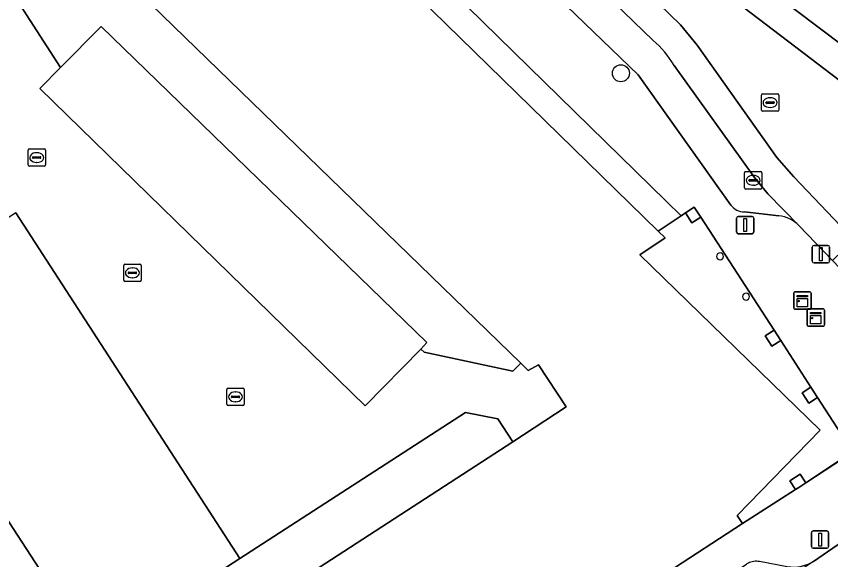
# Model space of a CAD drawing. Extents: x 159217 to 160349, y 381246 to 382172.
# Drawn here: x 160088.82 to 160135.59, y 381616.53 to 381647.77 of the extents above; entities that cross this region are included whole.
import ezdxf

# ---------------------------------------------------------------- set-up
doc = ezdxf.new("R2010")
doc.units = 0
for name, color, linetype in [('IMGEO_Boom', 7, 'Continuous'), ('IMGEO_Drukknoppaal', 7, 'Continuous'), ('IMGEO_Erf', 7, 'Continuous'), ('IMGEO_Kast', 7, 'Continuous'), ('IMGEO_Kolk', 7, 'Continuous'), ('IMGEO_Lichtmast', 7, 'Continuous'), ('IMGEO_Pand', 7, 'Continuous'), ('IMGEO_Pand_overbouw', 7, 'Continuous'), ('IMGEO_Parkeervlak_open', 7, 'Continuous'), ('IMGEO_Rijbaan_lokaal_gesloten', 7, 'Continuous'), ('IMGEO_Rijbaan_lokaal_open', 7, 'Continuous'), ('IMGEO_Rioolput', 7, 'Continuous'), ('IMGEO_Voetpad_gesloten', 7, 'Continuous'), ('IMGEO_Voetpad_open', 7, 'Continuous')]:
    doc.layers.add(name, color=color, linetype=linetype)

msp = doc.modelspace()

# ---------------------------------------------------------------- linework, layer by layer
at = {"layer": 'IMGEO_Boom'}
msp.add_circle((160123.538, 381644.491), 0.489, dxfattribs=at)
at = {"layer": 'IMGEO_Drukknoppaal'}
for p, q in [((160134.531, 381633.695), (160134.531, 381634.495)), ((160134.531, 381634.495), (160134.531, 381633.695)), ((160134.631, 381634.595), (160135.421, 381634.595)), ((160135.421, 381634.595), (160134.631, 381634.595)), ((160135.521, 381634.495), (160135.521, 381633.695)), ((160135.521, 381633.695), (160135.521, 381634.495)), ((160135.421, 381633.595), (160134.631, 381633.595)), ((160134.631, 381633.595), (160135.421, 381633.595))]:
    msp.add_line(p, q, dxfattribs=at)
msp.add_lwpolyline([(160134.951, 381634.47), (160135.101, 381634.47), (160135.101, 381633.72), (160134.951, 381633.72), (160134.951, 381634.47)], dxfattribs=at)
for centre, start, end in [((160134.631, 381634.495), 90, 180), ((160134.631, 381634.495), 90, 180), ((160135.421, 381634.495), 0, 90), ((160135.421, 381634.495), 360, 90), ((160134.631, 381633.695), 180, 270), ((160134.631, 381633.695), 180, 270), ((160135.421, 381633.695), 270, 0), ((160135.421, 381633.695), 270, 0)]:
    msp.add_arc(centre, 0.1, start, end, dxfattribs=at)
at = {"layer": 'IMGEO_Erf'}
for points in [[(160107.862, 381655.282), (160107.743, 381655.16), (160095.795, 381666.856), (160093.487, 381669.116), (160092.397, 381667.962), (160125.687, 381635.422), (160127.003, 381636.305), (160126.143, 381637.146), (160112.102, 381650.893), (160112.221, 381651.015)], [(160084.966, 381659.705), (160083.775, 381658.517), (160082.597, 381659.631), (160082.032, 381659.271), (160091.367, 381644.827), (160093.694, 381647.184), (160112.399, 381629.014), (160112.058, 381628.63), (160112.234, 381628.453), (160117.343, 381627.377), (160117.785, 381627.832)], [(160085.755, 381602.808), (160117.326, 381623.315), (160116.481, 381624.633), (160114.624, 381625), (160101.666, 381616.599), (160093.287, 381611.166), (160088.317, 381607.943), (160084.116, 381605.216), (160082.22, 381607.999), (160077.994, 381605.329), (160073.61, 381602.559), (160076.424, 381598.203), (160080.811, 381601.187), (160084.945, 381603.999)]]:
    msp.add_lwpolyline(points, close=True, dxfattribs=at)
at = {"layer": 'IMGEO_Kast'}
for p, q in [((160133.464, 381631.009), (160133.464, 381631.85)), ((160133.464, 381631.85), (160133.464, 381631.009)), ((160133.539, 381631.934), (160134.38, 381631.934)), ((160134.38, 381631.934), (160133.539, 381631.934)), ((160134.464, 381631.859), (160134.464, 381631.018)), ((160134.464, 381631.018), (160134.464, 381631.859)), ((160134.389, 381630.934), (160133.548, 381630.934)), ((160133.548, 381630.934), (160134.389, 381630.934)), ((160134.23, 381630.03), (160134.23, 381630.871)), ((160134.23, 381630.871), (160134.23, 381630.03)), ((160134.305, 381630.955), (160135.146, 381630.955)), ((160135.146, 381630.955), (160134.305, 381630.955)), ((160135.23, 381630.88), (160135.23, 381630.039)), ((160135.23, 381630.039), (160135.23, 381630.88)), ((160135.155, 381629.955), (160134.314, 381629.955)), ((160134.314, 381629.955), (160135.155, 381629.955))]:
    msp.add_line(p, q, dxfattribs=at)
for points in [[(160133.659, 381631.724), (160134.259, 381631.724), (160134.259, 381631.639), (160133.659, 381631.639), (160133.659, 381631.724)], [(160133.659, 381631.549), (160134.259, 381631.549), (160134.259, 381631.06), (160133.659, 381631.06), (160133.659, 381631.549)], [(160134.425, 381630.745), (160135.025, 381630.745), (160135.025, 381630.66), (160134.425, 381630.66), (160134.425, 381630.745)], [(160134.425, 381630.57), (160135.025, 381630.57), (160135.025, 381630.081), (160134.425, 381630.081), (160134.425, 381630.57)]]:
    msp.add_lwpolyline(points, dxfattribs=at)
for centre in [(160133.743, 381631.398), (160134.509, 381630.419)]:
    msp.add_circle(centre, 0.0377, dxfattribs=at)
for centre, start, end in [((160133.542, 381631.856), 92.4484, 184.2845), ((160133.542, 381631.856), 92.4484, 184.2845), ((160134.386, 381631.856), 2.4484, 94.2845), ((160134.386, 381631.856), 2.4484, 94.2845), ((160133.542, 381631.012), 182.4484, 274.2845), ((160133.542, 381631.012), 182.4484, 274.2845), ((160134.308, 381630.877), 92.4484, 184.2845), ((160134.308, 381630.877), 92.4484, 184.2845), ((160134.386, 381631.012), 272.4484, 4.2845), ((160134.386, 381631.012), 272.4484, 4.2845), ((160135.152, 381630.877), 2.4484, 94.2845), ((160135.152, 381630.877), 2.4484, 94.2845), ((160134.308, 381630.033), 182.4484, 274.2845), ((160134.308, 381630.033), 182.4484, 274.2845), ((160135.152, 381630.033), 272.4484, 4.2845), ((160135.152, 381630.033), 272.4484, 4.2845)]:
    msp.add_arc(centre, 0.0779, start, end, dxfattribs=at)
at = {"layer": 'IMGEO_Kolk'}
for p, q in [((160089.495, 381639.222), (160089.495, 381640.074)), ((160089.57, 381640.148), (160090.422, 381640.148)), ((160090.496, 381640.074), (160090.496, 381639.222)), ((160089.754, 381639.642), (160089.754, 381639.654)), ((160090.192, 381639.605), (160089.794, 381639.605)), ((160089.797, 381639.691), (160090.195, 381639.691)), ((160089.983, 381639.928), (160090.008, 381639.928)), ((160090.238, 381639.654), (160090.238, 381639.642)), ((160090.422, 381639.148), (160089.57, 381639.148)), ((160090.006, 381639.368), (160089.981, 381639.368)), ((160130.637, 381637.913), (160130.637, 381638.765)), ((160130.712, 381638.839), (160131.564, 381638.839)), ((160131.125, 381638.619), (160131.15, 381638.619)), ((160131.638, 381638.765), (160131.638, 381637.913)), ((160130.896, 381638.333), (160130.896, 381638.345)), ((160131.334, 381638.296), (160130.936, 381638.296)), ((160130.939, 381638.382), (160131.337, 381638.382)), ((160131.38, 381638.345), (160131.38, 381638.333)), ((160131.564, 381637.839), (160130.712, 381637.839)), ((160131.148, 381638.059), (160131.123, 381638.059)), ((160095.063, 381633.52), (160095.915, 381633.52)), ((160094.988, 381632.594), (160094.988, 381633.446)), ((160095.247, 381633.014), (160095.247, 381633.026)), ((160095.29, 381633.063), (160095.688, 381633.063)), ((160095.476, 381633.3), (160095.501, 381633.3)), ((160095.731, 381633.026), (160095.731, 381633.014)), ((160095.989, 381633.446), (160095.989, 381632.594)), ((160095.685, 381632.977), (160095.287, 381632.977)), ((160095.499, 381632.74), (160095.474, 381632.74)), ((160095.915, 381632.52), (160095.063, 381632.52)), ((160100.908, 381625.468), (160100.908, 381626.32)), ((160100.983, 381626.394), (160101.835, 381626.394)), ((160101.396, 381626.174), (160101.421, 381626.174)), ((160101.909, 381626.32), (160101.909, 381625.468)), ((160101.167, 381625.888), (160101.167, 381625.9)), ((160101.605, 381625.851), (160101.207, 381625.851)), ((160101.21, 381625.937), (160101.608, 381625.937)), ((160101.419, 381625.614), (160101.394, 381625.614)), ((160101.651, 381625.9), (160101.651, 381625.888)), ((160101.835, 381625.394), (160100.983, 381625.394))]:
    msp.add_line(p, q, dxfattribs=at)
for points in [[(160089.495, 381639.222), (160089.495, 381640.074)], [(160089.57, 381640.148), (160090.422, 381640.148)], [(160090.496, 381640.074), (160090.496, 381639.222)], [(160090.422, 381639.148), (160089.57, 381639.148)], [(160130.637, 381637.913), (160130.637, 381638.765)], [(160130.712, 381638.839), (160131.564, 381638.839)], [(160131.638, 381638.765), (160131.638, 381637.913)], [(160131.564, 381637.839), (160130.712, 381637.839)], [(160095.063, 381633.52), (160095.915, 381633.52)], [(160094.988, 381632.594), (160094.988, 381633.446)], [(160095.989, 381633.446), (160095.989, 381632.594)], [(160095.915, 381632.52), (160095.063, 381632.52)], [(160100.908, 381625.468), (160100.908, 381626.32)], [(160100.983, 381626.394), (160101.835, 381626.394)], [(160101.909, 381626.32), (160101.909, 381625.468)], [(160101.835, 381625.394), (160100.983, 381625.394)]]:
    msp.add_lwpolyline(points, dxfattribs=at)
for centre, radius, start, end in [((160089.572, 381640.072), 0.0765, 91.552, 178.448), ((160089.572, 381640.072), 0.0765, 91.552, 178.448), ((160090.42, 381640.072), 0.0765, 1.552, 88.448), ((160090.42, 381640.072), 0.0765, 1.552, 88.448), ((160089.794, 381639.651), 0.0403, 85.8775, 175.7526), ((160089.791, 381639.641), 0.0366, 178.938, 274.7102), ((160090.195, 381639.648), 0.043, 264.8664, 352.4533), ((160090.199, 381639.653), 0.0386, 1.7309, 96.639), ((160089.572, 381639.224), 0.0765, 181.552, 268.448), ((160089.572, 381639.224), 0.0765, 181.552, 268.448), ((160090.42, 381639.224), 0.0765, 271.552, 358.448), ((160090.42, 381639.224), 0.0765, 271.552, 358.448), ((160130.714, 381638.763), 0.0765, 91.552, 178.448), ((160130.714, 381638.763), 0.0765, 91.552, 178.448), ((160131.562, 381638.763), 0.0765, 1.552, 88.448), ((160131.562, 381638.763), 0.0765, 1.552, 88.448), ((160130.936, 381638.342), 0.0403, 85.8775, 175.7526), ((160130.933, 381638.332), 0.0366, 178.938, 274.7102), ((160131.337, 381638.339), 0.043, 264.8664, 352.4533), ((160131.341, 381638.344), 0.0386, 1.7309, 96.639), ((160130.714, 381637.915), 0.0765, 181.552, 268.448), ((160130.714, 381637.915), 0.0765, 181.552, 268.448), ((160131.562, 381637.915), 0.0765, 271.552, 358.448), ((160131.562, 381637.915), 0.0765, 271.552, 358.448), ((160095.065, 381633.444), 0.0765, 91.552, 178.448), ((160095.065, 381633.444), 0.0765, 91.552, 178.448), ((160095.913, 381633.444), 0.0765, 1.552, 88.448), ((160095.913, 381633.444), 0.0765, 1.552, 88.448), ((160095.287, 381633.023), 0.0403, 85.8775, 175.7526), ((160095.284, 381633.013), 0.0366, 178.938, 274.7102), ((160095.688, 381633.02), 0.043, 264.8664, 352.4533), ((160095.692, 381633.025), 0.0386, 1.7309, 96.639), ((160095.065, 381632.596), 0.0765, 181.552, 268.448), ((160095.065, 381632.596), 0.0765, 181.552, 268.448), ((160095.913, 381632.596), 0.0765, 271.552, 358.448), ((160095.913, 381632.596), 0.0765, 271.552, 358.448), ((160100.985, 381626.318), 0.0765, 91.552, 178.448), ((160100.985, 381626.318), 0.0765, 91.552, 178.448), ((160101.833, 381626.318), 0.0765, 1.552, 88.448), ((160101.833, 381626.318), 0.0765, 1.552, 88.448), ((160101.207, 381625.897), 0.0403, 85.8775, 175.7526), ((160101.204, 381625.887), 0.0366, 178.938, 274.7102), ((160101.608, 381625.894), 0.043, 264.8664, 352.4533), ((160101.612, 381625.899), 0.0386, 1.7309, 96.639), ((160100.985, 381625.47), 0.0765, 181.552, 268.448), ((160100.985, 381625.47), 0.0765, 181.552, 268.448), ((160101.833, 381625.47), 0.0765, 271.552, 358.448), ((160101.833, 381625.47), 0.0765, 271.552, 358.448)]:
    msp.add_arc(centre, radius, start, end, dxfattribs=at)
for centre, major_axis, ratio, start_param, end_param in [((160089.982, 381639.648), (-0.387, 0.002), 0.722429, 4.712389, 7.853982), ((160090.007, 381639.648), (-0.39, 0.002), 0.717154, 1.570796, 4.712389), ((160131.124, 381638.339), (-0.387, 0.002), 0.722429, 4.712389, 7.853982), ((160131.149, 381638.339), (-0.39, 0.002), 0.717154, 1.570796, 4.712389), ((160095.475, 381633.02), (-0.387, 0.002), 0.722429, 4.712389, 7.853982), ((160095.5, 381633.02), (-0.39, 0.002), 0.717154, 1.570796, 4.712389), ((160101.395, 381625.894), (-0.387, 0.002), 0.722429, 4.712389, 7.853982), ((160101.42, 381625.894), (-0.39, 0.002), 0.717154, 1.570796, 4.712389)]:
    msp.add_ellipse(centre, major_axis=major_axis, ratio=ratio, start_param=start_param, end_param=end_param, dxfattribs=at)
at = {"layer": 'IMGEO_Lichtmast'}
for p, q in [((160130.182, 381635.364), (160130.182, 381636.164)), ((160130.182, 381636.164), (160130.182, 381635.364)), ((160130.282, 381636.264), (160131.072, 381636.264)), ((160131.072, 381636.264), (160130.282, 381636.264)), ((160131.172, 381636.164), (160131.172, 381635.364)), ((160131.172, 381635.364), (160131.172, 381636.164)), ((160131.072, 381635.264), (160130.282, 381635.264)), ((160130.282, 381635.264), (160131.072, 381635.264)), ((160134.481, 381617.288), (160134.481, 381618.088)), ((160134.481, 381618.088), (160134.481, 381617.288)), ((160134.581, 381618.188), (160135.371, 381618.188)), ((160135.371, 381618.188), (160134.581, 381618.188)), ((160135.471, 381618.088), (160135.471, 381617.288)), ((160135.471, 381617.288), (160135.471, 381618.088)), ((160135.371, 381617.188), (160134.581, 381617.188)), ((160134.581, 381617.188), (160135.371, 381617.188))]:
    msp.add_line(p, q, dxfattribs=at)
for points in [[(160130.602, 381636.139), (160130.752, 381636.139), (160130.752, 381635.389), (160130.602, 381635.389), (160130.602, 381636.139)], [(160134.901, 381618.063), (160135.051, 381618.063), (160135.051, 381617.313), (160134.901, 381617.313), (160134.901, 381618.063)]]:
    msp.add_lwpolyline(points, dxfattribs=at)
for centre, start, end in [((160130.282, 381636.164), 90, 180), ((160130.282, 381636.164), 90, 180), ((160131.072, 381636.164), 0, 90), ((160131.072, 381636.164), 360, 90), ((160130.282, 381635.364), 180, 270), ((160130.282, 381635.364), 180, 270), ((160131.072, 381635.364), 270, 0), ((160131.072, 381635.364), 270, 0), ((160134.581, 381618.088), 90, 180), ((160134.581, 381618.088), 90, 180), ((160135.371, 381618.088), 0, 90), ((160135.371, 381618.088), 360, 90), ((160134.581, 381617.288), 180, 270), ((160134.581, 381617.288), 180, 270), ((160135.371, 381617.288), 270, 0), ((160135.371, 381617.288), 270, 0)]:
    msp.add_arc(centre, 0.1, start, end, dxfattribs=at)
at = {"layer": 'IMGEO_Pand'}
for points in [[(160126.18, 381615.784), (160130.515, 381618.603), (160130.223, 381619.075), (160134.984, 381623.984), (160124.635, 381634.057), (160126.088, 381635.03), (160125.687, 381635.422), (160092.397, 381667.962), (160087.059, 381662.503)], [(160084.966, 381659.705), (160117.785, 381627.832), (160118.224, 381627.405), (160118.8, 381627.727), (160120.396, 381625.309), (160117.326, 381623.315), (160085.755, 381602.808)]]:
    msp.add_lwpolyline(points, dxfattribs=at)
for points in [[(160128.124, 381636.228), (160127.756, 381636.799), (160127.253, 381636.473), (160127.622, 381635.902)], [(160132.336, 381629.723), (160131.834, 381629.397), (160132.215, 381628.809), (160132.718, 381629.135)], [(160134.837, 381625.86), (160134.457, 381626.449), (160133.954, 381626.123), (160134.335, 381625.535)], [(160134.154, 381620.946), (160133.83, 381621.451), (160133.242, 381621.072), (160133.566, 381620.568), (160133.751, 381620.687)]]:
    msp.add_lwpolyline(points, close=True, dxfattribs=at)
for centre, start, end in [((160129.233, 381633.966), 0, 180), ((160129.233, 381633.966), 180, 0), ((160130.728, 381631.658), 0, 180), ((160130.728, 381631.658), 180, 0)]:
    msp.add_arc(centre, 0.2, start, end, dxfattribs=at)
at = {"layer": 'IMGEO_Pand_overbouw'}
msp.add_lwpolyline([(160130.223, 381619.075), (160130.515, 381618.603), (160133.566, 381620.568), (160133.242, 381621.072), (160133.83, 381621.451), (160134.154, 381620.946), (160136.331, 381622.375), (160136.847, 381622.746), (160134.837, 381625.86), (160134.335, 381625.535), (160133.954, 381626.123), (160134.457, 381626.449), (160132.718, 381629.135), (160132.215, 381628.809), (160131.834, 381629.397), (160132.336, 381629.723), (160128.124, 381636.228), (160127.622, 381635.902), (160127.253, 381636.473), (160127.003, 381636.305), (160125.687, 381635.422), (160126.088, 381635.03), (160124.635, 381634.057), (160134.984, 381623.984)], close=True, dxfattribs=at)
at = {"layer": 'IMGEO_Parkeervlak_open'}
for points in [[(160125.384, 381646.38), (160113.523, 381657.873)], [(160114.269, 381654.317), (160124.523, 381644.401), (160129.859, 381636.918)], [(160133.757, 381635.748), (160131.981, 381637.563), (160131.215, 381638.492), (160126.592, 381644.936)], [(160130.637, 381636.533), (160132.608, 381636.293)]]:
    msp.add_lwpolyline(points, dxfattribs=at)
for points in [[(160091.367, 381644.827), (160090.177, 381643.615), (160108.853, 381625.376), (160112.058, 381628.63), (160112.399, 381629.014), (160093.694, 381647.184)], [(160101.666, 381616.599), (160088.785, 381636.465), (160080.393, 381631.009), (160093.287, 381611.166)]]:
    msp.add_lwpolyline(points, close=True, dxfattribs=at)
for centre, radius, start, end in [((160122.066, 381642.377), 5.2, 29.4851, 50.3443), ((160130.6, 381637.437), 0.905, 215.0018, 272.3403), ((160132.427, 381634.428), 1.874, 44.7913, 84.4563)]:
    msp.add_arc(centre, radius, start, end, dxfattribs=at)
at = {"layer": 'IMGEO_Rijbaan_lokaal_gesloten'}
msp.add_lwpolyline([(160115.859, 381663.28), (160115.297, 381663.842), (160105.702, 381673.11), (160105.629, 381673.181), (160104.423, 381671.913), (160121.096, 381655.729), (160122.921, 381654.142), (160146.742, 381635.97), (160148.425, 381636.844), (160136.331, 381646.058), (160129.343, 381651.339), (160123.445, 381655.936), (160123.343, 381656.008)], close=True, dxfattribs=at)
for points in [[(160103.052, 381670.487), (160101.827, 381669.227), (160108.746, 381662.43), (160113.523, 381657.873), (160125.384, 381646.38)], [(160126.592, 381644.936), (160131.215, 381638.492), (160131.981, 381637.563), (160133.757, 381635.748), (160135.688, 381633.73), (160136.916, 381634.916), (160133.463, 381638.534), (160132.501, 381639.642), (160127.916, 381646.107), (160126.96, 381647.28), (160103.052, 381670.487)], [(160074.47, 381574.782), (160108.254, 381596.98), (160135.358, 381615.03), (160137.265, 381616.308), (160139.591, 381617.866), (160138.741, 381619.241), (160137.64, 381618.525), (160136.26, 381617.573), (160134.606, 381616.433), (160131.298, 381614.262), (160103.074, 381595.46), (160087.579, 381585.252)]]:
    msp.add_lwpolyline(points, dxfattribs=at)
msp.add_arc((160122.066, 381642.377), 5.2, 29.4851, 50.3443, dxfattribs=at)
at = {"layer": 'IMGEO_Rijbaan_lokaal_open'}
for points in [[(160122.921, 381654.142), (160121.096, 381655.729), (160104.423, 381671.913), (160103.052, 381670.487), (160126.96, 381647.28), (160127.916, 381646.107), (160132.501, 381639.642), (160133.463, 381638.534), (160136.916, 381634.916), (160135.688, 381633.73), (160137.745, 381631.575), (160142.103, 381633.704), (160141.851, 381633.965), (160139.329, 381636.586)], [(160088.785, 381636.465), (160101.666, 381616.599), (160114.624, 381625), (160116.481, 381624.633), (160117.326, 381623.315), (160120.396, 381625.309), (160118.8, 381627.727), (160118.224, 381627.405), (160117.785, 381627.832), (160117.343, 381627.377), (160112.234, 381628.453), (160112.058, 381628.63), (160108.853, 381625.376), (160090.177, 381643.615), (160091.367, 381644.827), (160082.032, 381659.271)], [(160143.349, 381635.044), (160143.853, 381634.559), (160146.742, 381635.97), (160122.921, 381654.142)], [(160088.317, 381607.943), (160093.287, 381611.166), (160080.393, 381631.009)]]:
    msp.add_lwpolyline(points, dxfattribs=at)
at = {"layer": 'IMGEO_Rioolput'}
for p, q in [((160131.681, 381643.305), (160132.533, 381643.305)), ((160131.606, 381642.379), (160131.606, 381643.231)), ((160131.908, 381642.848), (160132.306, 381642.848)), ((160132.094, 381643.085), (160132.119, 381643.085)), ((160132.607, 381643.231), (160132.607, 381642.379)), ((160131.865, 381642.799), (160131.865, 381642.811)), ((160132.303, 381642.762), (160131.905, 381642.762)), ((160132.117, 381642.525), (160132.092, 381642.525)), ((160132.349, 381642.811), (160132.349, 381642.799)), ((160132.533, 381642.305), (160131.681, 381642.305))]:
    msp.add_line(p, q, dxfattribs=at)
for points in [[(160131.681, 381643.305), (160132.533, 381643.305)], [(160131.606, 381642.379), (160131.606, 381643.231)], [(160132.607, 381643.231), (160132.607, 381642.379)], [(160132.533, 381642.305), (160131.681, 381642.305)]]:
    msp.add_lwpolyline(points, dxfattribs=at)
for centre, radius, start, end in [((160131.683, 381643.229), 0.0765, 91.552, 178.448), ((160131.683, 381643.229), 0.0765, 91.552, 178.448), ((160132.531, 381643.229), 0.0765, 1.552, 88.448), ((160132.531, 381643.229), 0.0765, 1.552, 88.448), ((160131.905, 381642.808), 0.0403, 85.8775, 175.7526), ((160132.31, 381642.81), 0.0386, 1.7309, 96.639), ((160131.683, 381642.381), 0.0765, 181.552, 268.448), ((160131.683, 381642.381), 0.0765, 181.552, 268.448), ((160131.902, 381642.798), 0.0366, 178.938, 274.7102), ((160132.306, 381642.805), 0.043, 264.8664, 352.4533), ((160132.531, 381642.381), 0.0765, 271.552, 358.448), ((160132.531, 381642.381), 0.0765, 271.552, 358.448)]:
    msp.add_arc(centre, radius, start, end, dxfattribs=at)
for centre, major_axis, ratio, start_param, end_param in [((160132.093, 381642.805), (-0.387, 0.002), 0.722429, 4.712389, 7.853982), ((160132.118, 381642.805), (-0.39, 0.002), 0.717154, 1.570796, 4.712389)]:
    msp.add_ellipse(centre, major_axis=major_axis, ratio=ratio, start_param=start_param, end_param=end_param, dxfattribs=at)
at = {"layer": 'IMGEO_Voetpad_gesloten'}
msp.add_lwpolyline([(160128.124, 381636.228), (160127.622, 381635.902), (160127.253, 381636.473), (160127.003, 381636.305), (160125.687, 381635.422), (160126.088, 381635.03), (160124.635, 381634.057), (160134.984, 381623.984), (160130.223, 381619.075), (160130.515, 381618.603), (160133.566, 381620.568), (160133.242, 381621.072), (160133.83, 381621.451), (160134.154, 381620.946), (160136.333, 381622.402), (160136.847, 381622.746), (160134.837, 381625.86), (160134.335, 381625.535), (160133.954, 381626.123), (160134.457, 381626.449), (160132.718, 381629.135), (160132.215, 381628.809), (160131.834, 381629.397), (160132.336, 381629.723)], close=True, dxfattribs=at)
for centre, start, end in [((160129.233, 381633.966), 0, 180), ((160129.233, 381633.966), 180, 0), ((160130.728, 381631.658), 0, 180), ((160130.728, 381631.658), 180, 0)]:
    msp.add_arc(centre, 0.2, start, end, dxfattribs=at)
at = {"layer": 'IMGEO_Voetpad_open'}
for points in [[(160090.86, 381673.256), (160089.965, 381672.679), (160093.487, 381669.116), (160095.795, 381666.856), (160107.743, 381655.16), (160107.862, 381655.282), (160112.221, 381651.015), (160112.102, 381650.893), (160126.143, 381637.146), (160127.003, 381636.305), (160127.253, 381636.473), (160127.756, 381636.799), (160128.124, 381636.228), (160132.336, 381629.723), (160132.718, 381629.135), (160134.457, 381626.449), (160134.837, 381625.86), (160136.847, 381622.746), (160138.761, 381619.585)], [(160124.523, 381644.401), (160114.269, 381654.317)], [(160129.343, 381651.339), (160136.331, 381646.058), (160148.425, 381636.844), (160151.89, 381633.774), (160152.936, 381633.005), (160156.005, 381636.02), (160140.478, 381650.752)], [(160129.859, 381636.918), (160124.523, 381644.401)], [(160132.608, 381636.293), (160130.637, 381636.533)], [(160138.751, 381630.574), (160137.745, 381631.575), (160135.688, 381633.73), (160133.757, 381635.748)], [(160138.761, 381619.585), (160136.847, 381622.746), (160136.333, 381622.402), (160134.154, 381620.946), (160133.751, 381620.687), (160133.566, 381620.568), (160130.515, 381618.603), (160126.18, 381615.784), (160124.411, 381614.634), (160123.062, 381613.756), (160121.301, 381612.611), (160113.487, 381607.529), (160111.719, 381606.379), (160110.378, 381605.507), (160108.609, 381604.357), (160100.827, 381599.296), (160099.06, 381598.147), (160097.719, 381597.275), (160095.951, 381596.125), (160091.81, 381593.432), (160088.964, 381591.573), (160086.871, 381590.207)], [(160110.656, 381601.137), (160109.83, 381602.351), (160130.759, 381616.281), (160130.792, 381616.305), (160130.862, 381616.347), (160130.934, 381616.383), (160131.01, 381616.413), (160131.088, 381616.435), (160131.168, 381616.451), (160131.249, 381616.459), (160131.331, 381616.461), (160131.412, 381616.454), (160131.492, 381616.441), (160133.091, 381616.134), (160133.295, 381616.113), (160133.5, 381616.11), (160133.704, 381616.125), (160133.906, 381616.159), (160134.105, 381616.21), (160134.298, 381616.279), (160134.484, 381616.365), (160134.606, 381616.433), (160136.26, 381617.573), (160137.64, 381618.525)]]:
    msp.add_lwpolyline(points, dxfattribs=at)
for centre, radius, start, end in [((160130.6, 381637.437), 0.905, 215.0018, 272.3403), ((160132.427, 381634.428), 1.874, 44.7913, 84.4563)]:
    msp.add_arc(centre, radius, start, end, dxfattribs=at)

doc.saveas('drawing.dxf')
